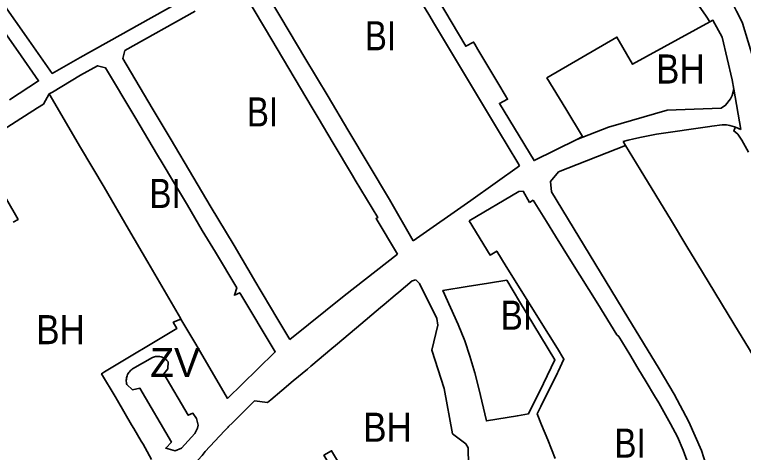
# Model space of a CAD drawing. Extents: x -650451 to -642268, y -1075216 to -1066610.
# Drawn here: x -646146.5 to -645771.2, y -1070646.7 to -1070420.9 of the extents above; entities that cross this region are included whole.
import ezdxf

# ---------------------------------------------------------------- set-up
doc = ezdxf.new("R2010")
doc.units = 0
doc.header["$LTSCALE"] = 6
doc.layers.add('1', color=7, linetype='Continuous', lineweight=35)
doc.layers.add('2', color=7, linetype='Continuous')
doc.layers.add('3', color=7, linetype='Continuous')

msp = doc.modelspace()

# ---------------------------------------------------------------- linework, layer by layer
at = {"layer": '1'}
for p, q in [((-645788.52, -1070478.6), (-645815.94, -1070482.65)), ((-645778.07, -1070478.16), (-645775.82, -1070478.7)), ((-645775.27, -1070478.93), (-645775.82, -1070478.7)), ((-645775.27, -1070478.93), (-645772.41, -1070480.14)), ((-645823.57, -1070484.14), (-645815.94, -1070482.65)), ((-645866.47, -1070501.93), (-645831.88, -1070488.37)), ((-645831.88, -1070488.37), (-645833.04, -1070486.42)), ((-645881.38, -1070517.73), (-645879.47, -1070516.65)), ((-645941.69, -1070558.16), (-645939.89, -1070557.71)), ((-645938.03, -1070559.57), (-645939.89, -1070557.71)), ((-645938.03, -1070559.57), (-645929.12, -1070577.67)), ((-645958.08, -1070571.96), (-645970.47, -1070582.4)), ((-645958.08, -1070571.96), (-645956.25, -1070570.42)), ((-646060.88, -1070577.9), (-646053.24, -1070590.92)), ((-645928.5, -1070581.1), (-645929.12, -1070577.67)), ((-646016.21, -1070620.92), (-646014.57, -1070619.54)), ((-646036.58, -1070633.63), (-646036.28, -1070633.31))]:
    msp.add_line(p, q, dxfattribs=at)
for points in [[(-645884.88, -1070319.37), (-645872.18, -1070333.28), (-645865.64, -1070339.99), (-645858.65, -1070347.28), (-645851.56, -1070354.51), (-645838.27, -1070368.05), (-645829.1, -1070377.4), (-645822.73, -1070383.83), (-645816.35, -1070390.29), (-645814.5, -1070392.31), (-645814.23, -1070392.6), (-645813.28, -1070393.64), (-645807.44, -1070399.97), (-645803.31, -1070404.45), (-645799.45, -1070408.5), (-645794.27, -1070416.12), (-645790.42, -1070421.78), (-645788.461, -1070424.668)], [(-645761.61, -1070466.87), (-645763.08, -1070458.8), (-645764.06, -1070453.46), (-645765.74, -1070444.55), (-645771.6, -1070425.37), (-645772.93, -1070422.45), (-645774.64, -1070419.2), (-645776.69, -1070415.31), (-645779.05, -1070410.84), (-645781.68, -1070407.25), (-645782.24, -1070406.48), (-645782.7, -1070405.88), (-645788.04, -1070398.98), (-645791.08, -1070394.9), (-645791.28, -1070394.68), (-645794.6, -1070391.11), (-645810.27, -1070374.27), (-645820.27, -1070363.94), (-645828.93, -1070354.9), (-645831.79, -1070351.94), (-645857.6, -1070325.28), (-645863.12, -1070319.59)], [(-645886.41, -1070498.83), (-645887.31, -1070497.33), (-645897.23, -1070480.83), (-645900.37, -1070475.61), (-645909.07, -1070461.12), (-645921.5, -1070440.43), (-645930.78, -1070425), (-645932.75, -1070421.72), (-645943.71, -1070403.5), (-645946.22, -1070399.32), (-645961.01, -1070374.71), (-645963.76, -1070372.18), (-645966.73, -1070371.37), (-645969.23, -1070372.54), (-645990.19, -1070383.7), (-646007.11, -1070393.19), (-646019.14, -1070399.94), (-646020.36, -1070403.89), (-646009.33, -1070422.47), (-645997, -1070443.23), (-645985.06, -1070463.18), (-645974.83, -1070480.36), (-645953.43, -1070516.32), (-645941.2, -1070537.55)], [(-646061.44, -1070414.39), (-646081.95, -1070425.89), (-646092.13, -1070431.59), (-646112.7, -1070443.12), (-646127.15, -1070451.21), (-646139.26, -1070434.03), (-646152.98, -1070414.57)], [(-645856.87, -1070485.24), (-645878.96, -1070496.2), (-645896.81, -1070466.7), (-645892.61, -1070464.53), (-645893.87, -1070462.42), (-645897.13, -1070456.95), (-645898.69, -1070454.34), (-645900.22, -1070451.77), (-645904.82, -1070444.07), (-645906.35, -1070441.5), (-645907.91, -1070438.89), (-645909.52, -1070436.19), (-645910.15, -1070435.13), (-645914.16, -1070437.25), (-645928.8, -1070412.52)], [(-645949.36, -1070544.35), (-645960.35, -1070526.01), (-645959.43, -1070525.47), (-645971.17, -1070506.27), (-645972.45, -1070503.89), (-645982.42, -1070487.26), (-645990.13, -1070474.19), (-645993.19, -1070469.06), (-646017.38, -1070428.4), (-646024.17, -1070416.95)], [(-646053.6, -1070419.15), (-646089.82, -1070439.46), (-646090.87, -1070443.56), (-646075.66, -1070469.14), (-646069.52, -1070479.44), (-646066.46, -1070484.59), (-646054.15, -1070505.29), (-646045.73, -1070519.43), (-646033.47, -1070540.05), (-646022.21, -1070559.05), (-646020.01, -1070562.82), (-646017.56, -1070567.15), (-646016.24, -1070569.19), (-646009.98, -1070579.78), (-646004.81, -1070588.38)], [(-645856.87, -1070485.24), (-645853.98, -1070483.81), (-645862.66, -1070469.5), (-645872.35, -1070453.55), (-645836.32, -1070432.55), (-645828.24, -1070446.54), (-645788.46, -1070424.67), (-645788.461, -1070424.668)], [(-645776.04, -1070459.38), (-645776.95, -1070454.51), (-645782.13, -1070432.59), (-645786.9, -1070423.81), (-645788.461, -1070424.668)], [(-646149.22, -1070464.8), (-646134.16, -1070455.08), (-646144.61, -1070439.9), (-646151.5, -1070430.2)], [(-646128.68, -1070461.77), (-646127.09, -1070460.84), (-646112.55, -1070452.14), (-646103.83, -1070447.25), (-646099.67, -1070448.37), (-646084.62, -1070473.63), (-646072.85, -1070493.39), (-646070.55, -1070497.27), (-646064.7, -1070507.17), (-646060.12, -1070514.91), (-646057.56, -1070519.23), (-646049.88, -1070532.17), (-646043.14, -1070543.4), (-646032.15, -1070561.72), (-646033.35, -1070565.62), (-646030.57, -1070564.36), (-646012.27, -1070594.86), (-646021.42, -1070603.75), (-646036.87, -1070618.77), (-646052.04, -1070592.97), (-646053.24, -1070590.92)], [(-645777.8, -1070464.4), (-645776.96, -1070462.56), (-645776.04, -1070459.38), (-645772.41, -1070480.14)], [(-646128.68, -1070461.77), (-646131.7, -1070467.11), (-646134.79, -1070469.05), (-646156.91, -1070483.01)], [(-646128.68, -1070461.77), (-646112.64, -1070489.39), (-646100.45, -1070509.84), (-646087.81, -1070531.49), (-646077.92, -1070548.62), (-646061.11, -1070577.5), (-646060.88, -1070577.9)], [(-645777.8, -1070464.4), (-645780.38, -1070467.64), (-645782.57, -1070469.22), (-645810.44, -1070470.17)], [(-645856.87, -1070485.24), (-645840.59, -1070479), (-645810.44, -1070470.17)], [(-645788.52, -1070478.6), (-645787.36, -1070478.42), (-645782.1, -1070477.78)], [(-645778.07, -1070478.16), (-645779.88, -1070477.81), (-645782.1, -1070477.78)], [(-645775.27, -1070478.93), (-645775.74, -1070480.05), (-645776.11, -1070480.86), (-645774.09, -1070482.57), (-645771.89, -1070485.66), (-645768.61, -1070491.93)], [(-645823.57, -1070484.14), (-645827.54, -1070485.04), (-645830.55, -1070485.73), (-645833.04, -1070486.42)], [(-645738.54, -1070681.67), (-645739.76, -1070668.59), (-645742.15, -1070656.97), (-645745.26, -1070645.72), (-645750.46, -1070629.86), (-645758.05, -1070611.4), (-645768.08, -1070593.53), (-645776.12, -1070580.27), (-645792.2, -1070553.77), (-645800.24, -1070540.51), (-645808.28, -1070527.27), (-645816.32, -1070514.02), (-645824.36, -1070500.76), (-645831.88, -1070488.37)], [(-646162.27, -1070496.33), (-646144.75, -1070526.53), (-646147.29, -1070527.86)], [(-645941.2, -1070537.55), (-645911.57, -1070516.83), (-645886.41, -1070498.83)], [(-645799.28, -1070630.9), (-645806.85, -1070616.54), (-645814.59, -1070603.62), (-645822.63, -1070590.37), (-645830.67, -1070577.11), (-645869.99, -1070512.31), (-645870.56, -1070506.93), (-645866.47, -1070501.93)], [(-645881.38, -1070517.73), (-645884.66, -1070511.99), (-645886.85, -1070512.04), (-645912.47, -1070527.32)], [(-645867.92, -1070535.1), (-645872.54, -1070527.67), (-645879.47, -1070516.65)], [(-645912.47, -1070527.32), (-645901.65, -1070544.88), (-645898.2, -1070542.83), (-645893.28, -1070550.75), (-645871.56, -1070585.76), (-645866.97, -1070593.15), (-645863.62, -1070598.54), (-645866.6, -1070604.91), (-645866.97, -1070605.65), (-645875.53, -1070622.97), (-645877.39, -1070626.83), (-645875.15, -1070632.47), (-645871.91, -1070640.21), (-645868.08, -1070649.82)], [(-645867.92, -1070535.1), (-645860, -1070547.87), (-645855.38, -1070555.3), (-645850.8, -1070562.7)], [(-646004.81, -1070588.38), (-645976.85, -1070565.85), (-645949.36, -1070544.35)], [(-645941.69, -1070558.16), (-645948.71, -1070564.07), (-645950.5, -1070565.57), (-645956.25, -1070570.42)], [(-645835.4, -1070586.8), (-645836.32, -1070586.02), (-645846.2, -1070570.1), (-645850.8, -1070562.7)], [(-646100.22, -1070605.18), (-646062.97, -1070582.72), (-646064.85, -1070579.57), (-646060.88, -1070577.9)], [(-646002.98, -1070609.78), (-645995.75, -1070603.69), (-645993.88, -1070602.11), (-645983.17, -1070593.09), (-645981.3, -1070591.51), (-645970.47, -1070582.4)], [(-645928.5, -1070581.1), (-645931.62, -1070593.87), (-645925.2, -1070613.65), (-645921.03, -1070636.99), (-645914.19, -1070642.22), (-645912.93, -1070644.33), (-645912.62, -1070661.71), (-645912.87, -1070674.99)], [(-645835.4, -1070586.8), (-645829.74, -1070596.18), (-645825.51, -1070603.21)], [(-646094.77, -1070617.9), (-646101.76, -1070606.13), (-646100.22, -1070605.18)], [(-645808.67, -1070631.89), (-645814.73, -1070621.09), (-645816.95, -1070617.4), (-645821.25, -1070610.26), (-645825.51, -1070603.21)], [(-646002.98, -1070609.78), (-646008.95, -1070614.8), (-646014.57, -1070619.54)], [(-646094.77, -1070617.9), (-646093.56, -1070619.96), (-646086.26, -1070632.35), (-646085.07, -1070634.39)], [(-646016.21, -1070620.92), (-646022.89, -1070620.12), (-646034.33, -1070631.35), (-646036.28, -1070633.31)], [(-645808.67, -1070631.89), (-645805.1, -1070638.62), (-645802.22, -1070645.54), (-645799.66, -1070652.53), (-645797.32, -1070659.62), (-645794.72, -1070673.19)], [(-645787.89, -1070660.7), (-645792.73, -1070645.71), (-645799.28, -1070630.9)], [(-646076.09, -1070650.37), (-646079.29, -1070644.31), (-646080.39, -1070642.33), (-646081.3, -1070640.83), (-646085.07, -1070634.39)], [(-646036.58, -1070633.63), (-646038.43, -1070635.48), (-646048.3, -1070646.13), (-646049.98, -1070648.17), (-646061.35, -1070660.87), (-646067, -1070667.5), (-646077.57, -1070680.23)], [(-645957.6, -1070713.2), (-645955.74, -1070712.33), (-645953.25, -1070710.23), (-645952.36, -1070707.45), (-645953.13, -1070704.55), (-645965.87, -1070683.68), (-645967.07, -1070681.67), (-645974.13, -1070669.87), (-645975.32, -1070667.9), (-645982.42, -1070656.07), (-645983.58, -1070654.08), (-645987.18, -1070648.09), (-645983.31, -1070645.78), (-645942.43, -1070714.12), (-645941.44, -1070715.29)]]:
    msp.add_lwpolyline(points, dxfattribs=at)
for points in [[(-645913.51, -1070561.16), (-645902.5, -1070559.39), (-645893.07, -1070557.87), (-645886.42, -1070568.87), (-645868.24, -1070598.93), (-645874.16, -1070611.04), (-645881.82, -1070626.73), (-645887.59, -1070627.71), (-645903.51, -1070630.42), (-645907.51, -1070613.61), (-645909.42, -1070605.6), (-645912.05, -1070596.99), (-645914.62, -1070589.19), (-645918.09, -1070580.63), (-645925.95, -1070563.16)], [(-646088.98, -1070608.822), (-646088.899, -1070608.237), (-646088.767, -1070607.657), (-646088.585, -1070607.088), (-646088.356, -1070606.537), (-646088.08, -1070606.009), (-646087.764, -1070605.51), (-646087.41, -1070605.045), (-646087.024, -1070604.618), (-646086.611, -1070604.23), (-646086.178, -1070603.884), (-646085.73, -1070603.58), (-646075.52, -1070597.7), (-646075.025, -1070597.505), (-646074.502, -1070597.348), (-646073.956, -1070597.233), (-646073.391, -1070597.164), (-646072.812, -1070597.145), (-646072.228, -1070597.177), (-646071.643, -1070597.263), (-646071.067, -1070597.401), (-646070.505, -1070597.592), (-646069.965, -1070597.831), (-646069.454, -1070598.116), (-646068.975, -1070598.441), (-646068.533, -1070598.801), (-646068.133, -1070599.19), (-646067.775, -1070599.601), (-646067.46, -1070600.03), (-646067.65, -1070603.49), (-646069.72, -1070606.07), (-646057.09, -1070627.48), (-646054.7, -1070626.42), (-646052.92, -1070629.14), (-646052.01, -1070632.63), (-646052.35, -1070634.14), (-646053.64, -1070636.82), (-646060.6, -1070644.47), (-646063.89, -1070645.81), (-646068.65, -1070644.43), (-646065.73, -1070641.42), (-646081.96, -1070613.6), (-646085.85, -1070614.37), (-646088.68, -1070611.61), (-646088.825, -1070611.088), (-646088.931, -1070610.544), (-646088.994, -1070609.982), (-646089.012, -1070609.406)]]:
    msp.add_lwpolyline(points, close=True, dxfattribs=at)

# ---------------------------------------------------------------- texts
at = {"layer": '2'}
for s, width, p in [('BI', 0.85, (-645966.142, -1070439.33)), ('BI', 0.85, (-646026.894, -1070478.597)), ('BI', 0.85, (-646077.088, -1070520.641)), ('BI', 0.85, (-645896.131, -1070583.417)), ('BH', 0.9, (-646135.4, -1070590.85)), ('BH', 0.9, (-645967, -1070641.16)), ('BI', 0.85, (-645837.601, -1070649.355))]:
    msp.add_text(s, height=15, dxfattribs=dict(at, width=width)).set_placement(p)
msp.add_text('ZV', height=15, dxfattribs=at).set_placement((-646076.7, -1070607.792))
at = {"layer": '3', "width": 0.9}
msp.add_text('BH', height=15, dxfattribs=at).set_placement((-645816.162, -1070456.472))

doc.saveas('drawing.dxf')
